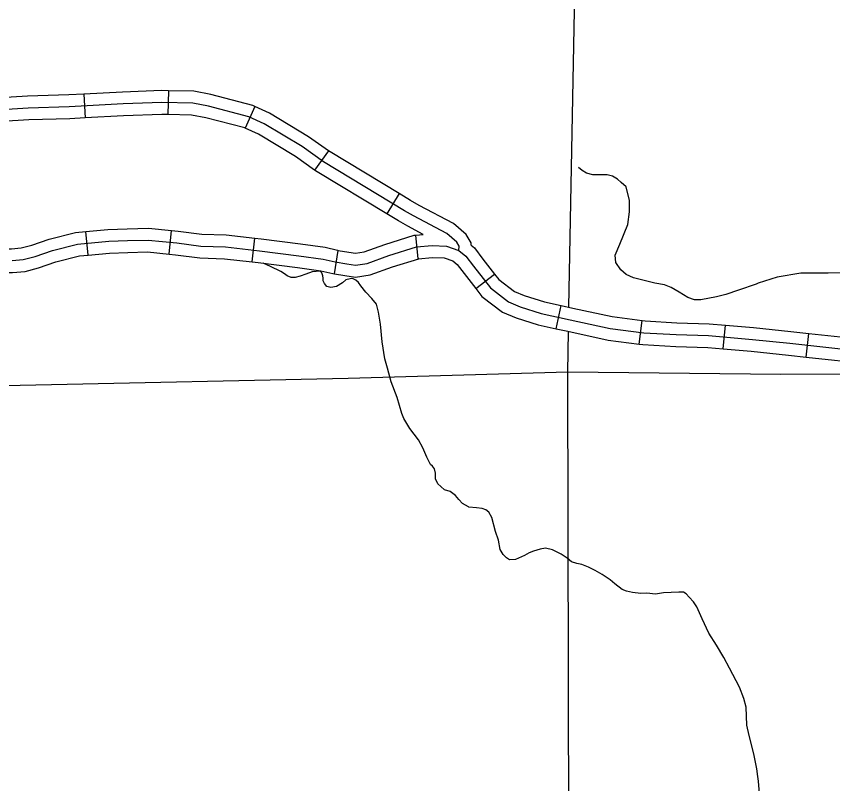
# Model space of a CAD drawing. Extents: x 22866 to 28196, y 1324810 to 1328105.
# Drawn here: x 25010.4 to 25134.1, y 1326349.1 to 1326465.4 of the extents above; entities that cross this region are included whole.
import ezdxf

# ---------------------------------------------------------------- set-up
doc = ezdxf.new("R2010")
doc.units = 0
for name, color, linetype in [('Level 10', 7, 'Continuous'), ('Level 32', 7, 'Continuous'), ('Level 35', 7, 'Continuous'), ('Level 5', 7, 'Continuous')]:
    doc.layers.add(name, color=color, linetype=linetype)

msp = doc.modelspace()

# ---------------------------------------------------------------- linework, layer by layer
at = {"layer": 'Level 10'}
for points in [[(25009.79, 1326428.38), (25011.47, 1326428.53), (25013.29, 1326429), (25015.92, 1326429.92), (25019.72, 1326430.87), (25024.43, 1326431.31), (25027.3, 1326431.42), (25030.4, 1326431.49), (25034.74, 1326431.05), (25038.39, 1326430.57), (25042.11, 1326430.47), (25047.3, 1326429.88), (25053.24, 1326429.11), (25056.92, 1326428.62)], [(25056.92, 1326428.62), (25058.75, 1326428.18), (25060.5, 1326427.89), (25061.81, 1326427.67), (25063.57, 1326427.96), (25066.85, 1326429.13), (25071.08, 1326430.45), (25073.42, 1326430.67), (25075.61, 1326430.59), (25077.5, 1326429.91), (25078.53, 1326429.06), (25079.7, 1326427.52), (25082.25, 1326424.24), (25085, 1326422.13)], [(25085, 1326422.13), (25086.76, 1326421.4), (25089.97, 1326420.38), (25094.35, 1326419.43), (25100.41, 1326418.11), (25105.52, 1326417.46), (25110.41, 1326417.16), (25115.3, 1326417.02), (25121.94, 1326416.43), (25127.6, 1326415.85), (25139.87, 1326414.53), (25144.68, 1326413.8), (25151.25, 1326412.05), (25157.17, 1326410.15), (25161.55, 1326408.03)]]:
    msp.add_lwpolyline(points, dxfattribs=at)
at = {"layer": 'Level 32'}
for p, q in [((25020.68, 1326453.6), (25020.87, 1326450)), ((25033.48, 1326454.11), (25033.39, 1326450.51)), ((25046.59, 1326451.73), (25045.09, 1326448.46)), ((25057.71, 1326445.03), (25055.63, 1326442.09)), ((25068.44, 1326438.53), (25066.58, 1326435.44)), ((25021.3, 1326429.21), (25020.97, 1326432.79)), ((25033.59, 1326429.36), (25033.95, 1326432.94)), ((25046.18, 1326428.19), (25046.58, 1326431.77)), ((25071.29, 1326428.66), (25070.95, 1326432.24)), ((25058.62, 1326426.38), (25059.21, 1326429.93)), ((25080.06, 1326424.13), (25082.9, 1326426.34)), ((25092.2, 1326418.05), (25092.97, 1326421.57)), ((25104.81, 1326415.73), (25105.27, 1326419.3)), ((25117.53, 1326415.01), (25117.85, 1326418.6)), ((25130.11, 1326413.77), (25130.49, 1326417.35))]:
    msp.add_line(p, q, dxfattribs=at)
for points in [[(25056.98, 1326443.34), (25053.73, 1326445.65), (25047.96, 1326449.12), (25045.67, 1326450.18), (25039.53, 1326451.78), (25037.16, 1326452.22), (25032.49, 1326452.33), (25026.6, 1326452.11), (25018.46, 1326451.67), (25012.22, 1326451.49), (24999.23, 1326450.65), (24994.12, 1326450.65), (24990.36, 1326451.2), (24986.16, 1326452.4), (24982.95, 1326452.77), (24976.59, 1326452.84), (24964.4, 1326452.95), (24955.71, 1326453.21), (24951.15, 1326453.76), (24944.36, 1326454.71), (24935.38, 1326455.51)], [(25020.68, 1326453.6), (25018.39, 1326453.47), (25012.14, 1326453.29), (25008, 1326453.02)], [(25033.48, 1326454.11), (25032.48, 1326454.13), (25026.52, 1326453.91), (25020.68, 1326453.6)], [(25046.59, 1326451.73), (25046.27, 1326451.88), (25039.93, 1326453.54), (25037.35, 1326454.02), (25033.48, 1326454.11)], [(25057.71, 1326445.03), (25054.72, 1326447.15), (25048.81, 1326450.71), (25046.59, 1326451.73)], [(25020.87, 1326450), (25018.54, 1326449.87), (25012.31, 1326449.69), (25008.23, 1326449.43)], [(25033.39, 1326450.51), (25032.5, 1326450.53), (25026.68, 1326450.31), (25020.87, 1326450)], [(25045.09, 1326448.46), (25045.06, 1326448.47), (25039.14, 1326450.03), (25036.98, 1326450.43), (25033.39, 1326450.51)], [(25055.63, 1326442.09), (25052.74, 1326444.14), (25047.12, 1326447.52), (25045.09, 1326448.46)], [(25068.44, 1326438.53), (25057.97, 1326444.85), (25057.71, 1326445.03)], [(25069.25, 1326435.93), (25056.98, 1326443.34)], [(25066.58, 1326435.44), (25055.99, 1326441.84), (25055.63, 1326442.09)], [(25079.32, 1326430.74), (25079.33, 1326431.06), (25078.57, 1326432.33), (25076.68, 1326434), (25071.47, 1326436.73), (25070.17, 1326437.48), (25068.44, 1326438.53)], [(25072.07, 1326432.35), (25069.73, 1326433.58), (25068.34, 1326434.38), (25066.58, 1326435.44)], [(25077.5, 1326429.91), (25077.51, 1326430.59), (25077.17, 1326431.17), (25075.65, 1326432.5), (25070.6, 1326435.15), (25069.25, 1326435.93)], [(25008.78, 1326430.17), (25009.7, 1326430.18), (25011.16, 1326430.31), (25012.77, 1326430.73), (25015.41, 1326431.64), (25019.41, 1326432.65), (25020.97, 1326432.79)], [(25020.97, 1326432.79), (25024.31, 1326433.1), (25027.24, 1326433.21), (25030.47, 1326433.29), (25033.95, 1326432.94)], [(25033.95, 1326432.94), (25034.95, 1326432.84), (25038.53, 1326432.37), (25042.24, 1326432.26), (25046.58, 1326431.77)], [(25046.58, 1326431.77), (25047.51, 1326431.67), (25053.48, 1326430.9), (25057.25, 1326430.39), (25059.11, 1326429.95), (25059.21, 1326429.93)], [(25059.21, 1326429.93), (25060.8, 1326429.67), (25061.81, 1326429.5), (25063.11, 1326429.71), (25066.28, 1326430.84), (25070.73, 1326432.22), (25070.95, 1326432.24)], [(25070.95, 1326432.24), (25072.07, 1326432.35)], [(25079.32, 1326430.74), (25079.84, 1326430.31), (25081.12, 1326428.62), (25082.9, 1326426.34)], [(25008.82, 1326426.57), (25009.88, 1326426.58), (25011.78, 1326426.75), (25013.82, 1326427.28), (25016.44, 1326428.19), (25020.02, 1326429.09), (25021.3, 1326429.21)], [(25021.3, 1326429.21), (25024.54, 1326429.51), (25027.35, 1326429.62), (25030.33, 1326429.69), (25033.59, 1326429.36)], [(25033.59, 1326429.36), (25034.53, 1326429.26), (25038.25, 1326428.78), (25041.99, 1326428.67), (25046.18, 1326428.19)], [(25058.62, 1326426.38), (25060.2, 1326426.11), (25061.81, 1326425.85), (25064.02, 1326426.21), (25067.42, 1326427.42), (25071.44, 1326428.67), (25071.29, 1326428.66)], [(25071.29, 1326428.66), (25073.47, 1326428.86), (25075.27, 1326428.8), (25076.59, 1326428.32), (25077.22, 1326427.8), (25078.27, 1326426.43), (25080.06, 1326424.13)], [(25046.18, 1326428.19), (25047.08, 1326428.09), (25053.01, 1326427.33), (25056.59, 1326426.85), (25058.39, 1326426.42), (25058.62, 1326426.38)], [(25082.9, 1326426.34), (25083.53, 1326425.52), (25085.91, 1326423.7), (25087.38, 1326423.09), (25090.43, 1326422.12), (25092.97, 1326421.57)], [(25080.06, 1326424.13), (25080.97, 1326422.95), (25084.1, 1326420.56), (25086.14, 1326419.71), (25089.5, 1326418.64), (25092.2, 1326418.05)], [(25092.97, 1326421.57), (25094.73, 1326421.19), (25100.71, 1326419.89), (25105.27, 1326419.3)], [(25105.27, 1326419.3), (25105.68, 1326419.25), (25110.49, 1326418.96), (25115.4, 1326418.81), (25117.85, 1326418.6)], [(25092.2, 1326418.05), (25093.97, 1326417.67), (25100.1, 1326416.34), (25104.81, 1326415.73)], [(25117.85, 1326418.6), (25122.11, 1326418.22), (25127.79, 1326417.64), (25130.49, 1326417.35)], [(25130.49, 1326417.35), (25140.1, 1326416.32), (25143.16, 1326415.85)], [(25104.81, 1326415.73), (25105.35, 1326415.66), (25110.33, 1326415.36), (25115.19, 1326415.22), (25117.53, 1326415.01)], [(25117.53, 1326415.01), (25121.77, 1326414.64), (25127.41, 1326414.06), (25130.11, 1326413.77)], [(25130.11, 1326413.77), (25139.64, 1326412.75), (25142.62, 1326412.29)]]:
    msp.add_lwpolyline(points, dxfattribs=at)
at = {"layer": 'Level 35'}
for points in [[(25103.96, 1326425.76), (25102.82, 1326426.29), (25102, 1326426.97), (25101.28, 1326428.08), (25101.18, 1326429.19), (25101.89, 1326430.86), (25103.1, 1326433.86), (25103.35, 1326435.75), (25103.35, 1326437.5), (25102.82, 1326439.53), (25102.07, 1326440.21), (25101.5, 1326440.71), (25100.75, 1326441.18), (25099.93, 1326441.35), (25099.07, 1326441.35), (25097.76, 1326441.39), (25096.79, 1326441.6), (25096.15, 1326442.03), (25095.62, 1326442.46)], [(25054.3, 1326426.33), (25053.44, 1326426.03), (25052.66, 1326425.8), (25052.09, 1326425.82), (25051.48, 1326426.09), (25051.07, 1326426.37), (25050.49, 1326426.71), (25050.49, 1326426.71), (25049.99, 1326426.98), (25049.47, 1326427.21), (25048.95, 1326427.5), (25047.85, 1326427.99)], [(25066.27, 1326413.52), (25065.88, 1326416.08), (25065.59, 1326418.74), (25065.31, 1326420.55), (25064.99, 1326421.78), (25064.29, 1326422.64), (25063.4, 1326423.58), (25062.64, 1326424.58), (25062.3, 1326425.05), (25061.86, 1326425.42), (25061.36, 1326425.65), (25060.99, 1326425.63), (25060.34, 1326425.44), (25059.84, 1326425), (25058.93, 1326424.45), (25058.07, 1326424.32), (25057.49, 1326424.45), (25057.1, 1326424.89), (25056.92, 1326425.31), (25056.92, 1326425.73), (25056.86, 1326426.07), (25056.73, 1326426.52), (25056.52, 1326426.72), (25056.24, 1326426.78), (25055.84, 1326426.75), (25055.27, 1326426.67), (25054.3, 1326426.33)], [(25141.55, 1326426.19), (25136.94, 1326426.54), (25133.44, 1326426.47), (25129.27, 1326426.47), (25125.71, 1326425.87), (25122.82, 1326424.97), (25122.5, 1326424.83), (25119.82, 1326423.9), (25117.9, 1326423.23), (25116.51, 1326422.9), (25114.12, 1326422.44), (25113.19, 1326422.44), (25112.16, 1326422.8), (25110.87, 1326423.58), (25109.63, 1326424.3), (25108.63, 1326424.69), (25107.17, 1326424.94), (25103.96, 1326425.76)], [(25068.86, 1326405.2), (25068.15, 1326407.64), (25067.24, 1326410.02), (25066.66, 1326412.09), (25066.27, 1326413.52)], [(25074.29, 1326394.56), (25073.95, 1326395.33), (25073.95, 1326396.19), (25073.8, 1326396.85), (25073.48, 1326397.22), (25073.17, 1326397.5), (25072.65, 1326398.6), (25072.02, 1326400.04), (25071.34, 1326401.24), (25070.03, 1326402.92), (25069.14, 1326404.46), (25068.86, 1326405.2)], [(25086.08, 1326383.1), (25085.14, 1326383.04), (25084.69, 1326383.33), (25084.17, 1326383.88), (25083.72, 1326384.59), (25083.46, 1326386.05), (25083.04, 1326387.36), (25082.47, 1326389.48), (25082, 1326390.27), (25081.55, 1326390.61), (25081.01, 1326390.82), (25080.14, 1326390.95), (25078.99, 1326391.05), (25078.94, 1326391.1), (25078.05, 1326391.6), (25077.48, 1326392.2), (25076.98, 1326392.78), (25076.14, 1326393.38), (25075.31, 1326393.67), (25074.76, 1326394.14), (25074.29, 1326394.56)], [(25102.22, 1326378.58), (25101.13, 1326379.39), (25100.4, 1326380.02), (25099.93, 1326380.34), (25099.2, 1326380.81), (25098.13, 1326381.44), (25097.13, 1326381.93), (25096.09, 1326382.32), (25095.33, 1326382.51), (25094.55, 1326382.77), (25093.87, 1326383.32), (25093, 1326383.92), (25091.64, 1326384.57), (25090.62, 1326384.81), (25089.81, 1326384.69), (25088.77, 1326384.35), (25088.14, 1326384.09), (25087.44, 1326383.72), (25086.08, 1326383.1)], [(25113.51, 1326375.93), (25113.02, 1326376.67), (25112.39, 1326377.38), (25111.92, 1326377.88), (25111.53, 1326378.14), (25110.82, 1326378.16), (25108.49, 1326378.03), (25107.26, 1326377.85), (25105.93, 1326377.98), (25105.04, 1326377.96), (25103.76, 1326378.11), (25102.85, 1326378.3), (25102.22, 1326378.58)], [(25122.63, 1326351.4), (25122.21, 1326353.42), (25121.92, 1326354.68), (25121.45, 1326356.46), (25121.11, 1326358), (25121.01, 1326360.75), (25120.67, 1326362.03), (25119.99, 1326363.76), (25118.47, 1326366.62), (25117.61, 1326368.24), (25116.51, 1326370.1), (25115.34, 1326371.95), (25114.34, 1326374.12), (25113.92, 1326375.01), (25113.51, 1326375.93)], [(25122.77, 1326340.65), (25122.71, 1326341.9), (25122.63, 1326343.08), (25122.66, 1326344.91), (25122.86, 1326346.84), (25122.97, 1326348.31), (25122.92, 1326348.86), (25122.86, 1326349.54), (25122.79, 1326350.25), (25122.63, 1326351.4)]]:
    msp.add_lwpolyline(points, dxfattribs=at)
at = {"layer": 'Level 5'}
for points in [[(25094.16, 1326421.31), (25095.88, 1326511.18)], [(25093.97, 1326411.49), (25094.09, 1326417.64)], [(25093.97, 1326411.49), (25060.71, 1326410.53), (24966.05, 1326408.5)], [(25147.46, 1326411.2), (25126.27, 1326411.14), (25093.97, 1326411.49)], [(25094.2, 1326318.6), (25093.97, 1326411.49)]]:
    msp.add_lwpolyline(points, dxfattribs=at)

doc.saveas('drawing.dxf')
